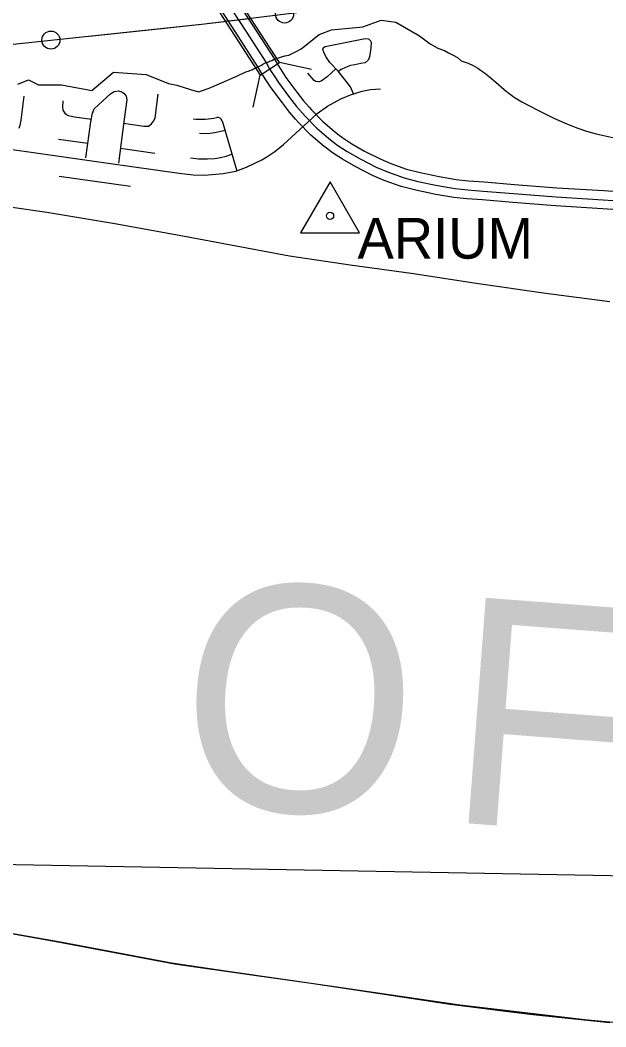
# Model space of a CAD drawing. Extents: x 1219626 to 1426462, y 456797 to 752399.
# Drawn here: x 1303926 to 1310402, y 504478 to 515601 of the extents above; entities that cross this region are included whole.
import ezdxf

# ---------------------------------------------------------------- set-up
doc = ezdxf.new("R2010")
doc.units = 0
for name, color, linetype in [('Bridges', 7, 'Continuous'), ('Coastal Waterway', 7, 'Continuous'), ('Culture Text', 7, 'Continuous'), ('Islands Coastal', 7, 'Continuous'), ('Lakes and Ponds', 7, 'Continuous'), ('Local Roads Paved', 7, 'Continuous'), ('Masks', 7, 'Continuous'), ('Narrow River Creek and Branch and Slough', 7, 'Continuous'), ('Ocean and Gulf Text', 7, 'Continuous'), ('Quad Borders', 7, 'Continuous'), ('Triangulation Station', 7, 'Continuous'), ('US Route Divided Highway Outline and Fill', 7, 'Continuous'), ('US Routes Highway Center Lines', 7, 'Continuous')]:
    doc.layers.add(name, color=color, linetype=linetype)

msp = doc.modelspace()

# ---------------------------------------------------------------- linework, layer by layer
at = {"layer": 'Bridges'}
for p, q in [((1306794, 515132), (1306266, 515946)), ((1306051, 515806), (1306579, 514993)), ((1306579, 514993), (1306794, 515132)), ((1307148, 515057), (1306794, 515132)), ((1306503, 514639), (1306579, 514993))]:
    msp.add_line(p, q, dxfattribs=at)
at = {"layer": 'Coastal Waterway'}
for centre in [(1306850, 515669), (1304266, 515380)]:
    msp.add_circle(centre, 99.8, dxfattribs=at)
at = {"layer": 'Islands Coastal'}
for points in [[(1306721, 515161), (1306725, 515163), (1306729, 515164), (1306732, 515166), (1306792, 515188), (1306854, 515205), (1306895, 515215), (1306976, 515253), (1307034, 515285), (1307231, 515442), (1307368, 515495), (1307714, 515527), (1307917, 515599), (1308080, 515580), (1308342, 515429), (1308459, 515338), (1308544, 515292), (1308616, 515266), (1308662, 515239), (1308714, 515213), (1308760, 515187), (1308802, 515153), (1308879, 515124), (1308933, 515099), (1308985, 515070), (1309017, 515049), (1309060, 515019), (1309114, 514976), (1309185, 514916), (1309278, 514835), (1309333, 514790), (1309398, 514743), (1309434, 514720), (1309473, 514698), (1309648, 514607), (1309825, 514519), (1309944, 514465), (1310013, 514436), (1310093, 514406), (1310186, 514375), (1310294, 514345), (1310528, 514293)], [(1303900, 514894), (1304018, 514940), (1304129, 514887), (1304384, 514887), (1304717, 514822), (1304959, 515025), (1305318, 514999)], [(1305318, 514999), (1305567, 514900), (1305658, 514881), (1305809, 514835), (1305897, 514810), (1305944, 514825), (1305994, 514843), (1306035, 514858), (1306074, 514874), (1306151, 514907), (1306302, 514973), (1306315, 514979), (1306328, 514985), (1306337, 514989)], [(1310444, 512488), (1309737, 512579), (1308992, 512689), (1308248, 512801), (1307576, 512895), (1306904, 512993), (1305723, 513215), (1304973, 513349), (1304222, 513477), (1303400, 513595), (1302575, 513681), (1301925, 513726), (1301276, 513770), (1300626, 513828), (1299976, 513885), (1298981, 513929), (1297950, 514054), (1297213, 514108), (1296475, 514127), (1295250, 514107)]]:
    msp.add_lwpolyline(points, dxfattribs=at)
msp.add_spline([(1306337, 514989), (1306398, 515018), (1306466, 515045), (1306547, 515080), (1306610, 515113), (1306671, 515141), (1306721, 515161)], degree=3, dxfattribs=at)
at = {"layer": 'Lakes and Ponds'}
msp.add_lwpolyline([(1295401, 506185), (1296469, 506202), (1296851, 506192), (1297213, 506166), (1298361, 506027), (1299485, 505977), (1299960, 505935), (1300692, 505871), (1301414, 505822), (1301920, 505786), (1302457, 505731), (1303025, 505649), (1303644, 505544), (1304326, 505422), (1305633, 505176), (1306486, 505052), (1307142, 504960), (1307856, 504853), (1308681, 504730), (1309560, 504617), (1310447, 504525)], dxfattribs=at)
at = {"layer": 'Local Roads Paved'}
for p, q in [((1307298, 515309), (1307741, 515400)), ((1307741, 515400), (1307776, 515394)), ((1307776, 515393), (1307794, 515379)), ((1307795, 515379), (1307807, 515357)), ((1307807, 515357), (1307805, 515293)), ((1307274, 515277), (1307281, 515298)), ((1307282, 515246), (1307274, 515276)), ((1307281, 515299), (1307297, 515309)), ((1307304, 515199), (1307282, 515246)), ((1307805, 515293), (1307790, 515194)), ((1307351, 515134), (1307304, 515199)), ((1307442, 515038), (1307351, 515133)), ((1307626, 515109), (1307577, 515100)), ((1307692, 515121), (1307626, 515109)), ((1307741, 515131), (1307692, 515121)), ((1307773, 515158), (1307741, 515131)), ((1307790, 515193), (1307773, 515159)), ((1307175, 514934), (1307108, 515016)), ((1307418, 515063), (1307322, 514976)), ((1307527, 514932), (1307443, 515038)), ((1307477, 515057), (1307445, 515034)), ((1307524, 515079), (1307477, 515057)), ((1307577, 515100), (1307524, 515079)), ((1307197, 514924), (1307175, 514933)), ((1307230, 514921), (1307197, 514924)), ((1307254, 514927), (1307230, 514921)), ((1307281, 514944), (1307254, 514928)), ((1307322, 514976), (1307281, 514944)), ((1307579, 514864), (1307527, 514932)), ((1304841, 514711), (1304925, 514786)), ((1304925, 514786), (1304965, 514812)), ((1304966, 514812), (1305013, 514820)), ((1305014, 514820), (1305049, 514810)), ((1305050, 514809), (1305076, 514792)), ((1305077, 514792), (1305099, 514761)), ((1305420, 514520), (1305453, 514782)), ((1307472, 514733), (1307580, 514776)), ((1307610, 514786), (1307579, 514864)), ((1307580, 514776), (1307709, 514818)), ((1307709, 514818), (1307799, 514835)), ((1307799, 514835), (1307909, 514842)), ((1303936, 514495), (1303971, 514760)), ((1304398, 514711), (1304395, 514639)), ((1304746, 514620), (1304841, 514711)), ((1305106, 514719), (1305090, 514612)), ((1305099, 514761), (1305106, 514719)), ((1307324, 514649), (1307472, 514733)), ((1304395, 514639), (1304399, 514607)), ((1304399, 514606), (1304422, 514575)), ((1304422, 514575), (1304446, 514553)), ((1304446, 514552), (1304475, 514544)), ((1304709, 514477), (1304725, 514573)), ((1304726, 514573), (1304746, 514620)), ((1305090, 514612), (1305076, 514508)), ((1307108, 514475), (1307209, 514568)), ((1307209, 514568), (1307324, 514649)), ((1303914, 514407), (1303926, 514442)), ((1303926, 514442), (1303936, 514495)), ((1304475, 514544), (1304527, 514533)), ((1304527, 514533), (1304714, 514508)), ((1304654, 514078), (1304709, 514477)), ((1305076, 514508), (1305012, 514019)), ((1305070, 514463), (1305294, 514429)), ((1305345, 514431), (1305379, 514454)), ((1305379, 514454), (1305402, 514485)), ((1305402, 514485), (1305420, 514519)), ((1306159, 514490), (1306321, 513936)), ((1306836, 514228), (1307108, 514475)), ((1305294, 514429), (1305344, 514431)), ((1305972, 514346), (1305908, 514349)), ((1306026, 514350), (1305972, 514346)), ((1306079, 514357), (1306026, 514350)), ((1306192, 514380), (1306079, 514357)), ((1304352, 514286), (1304676, 514241)), ((1306741, 514150), (1306836, 514228)), ((1305034, 514188), (1305417, 514133)), ((1306205, 514099), (1306268, 514119)), ((1306654, 514091), (1306741, 514150)), ((1305808, 514079), (1305898, 514068)), ((1305898, 514068), (1305997, 514067)), ((1305997, 514067), (1306078, 514074)), ((1306078, 514074), (1306142, 514085)), ((1306142, 514085), (1306205, 514099)), ((1306429, 513976), (1306598, 514058)), ((1306598, 514058), (1306654, 514091)), ((1305686, 513909), (1305838, 513891)), ((1305838, 513891), (1305965, 513887)), ((1305966, 513887), (1306170, 513905)), ((1306170, 513905), (1306309, 513931)), ((1306309, 513931), (1306429, 513976)), ((1304357, 513878), (1305145, 513766))]:
    msp.add_line(p, q, dxfattribs=at)
msp.add_lwpolyline([(1302604, 514347), (1303628, 514203), (1304255, 514114), (1304901, 514022), (1305686, 513909)], dxfattribs=at)
for centre, radius, start, end in [((1307741, 515399), 1, 78.9965, 101.5737), ((1307776, 515393), 1, 51.7098, 78.9965), ((1307794, 515378), 1, 29.4759, 51.7098), ((1307806, 515357), 1, 358.2643, 29.4759), ((1307275, 515277), 1, 163.0725, 194.0362), ((1307282, 515298), 1, 122.9052, 163.0725), ((1307283, 515246), 1, 194.0362, 205.6022), ((1307298, 515309), 1, 101.5737, 122.9052), ((1307804, 515293), 1, 351.1703, 358.2643), ((1307305, 515200), 1, 205.6022, 215.2176), ((1307351, 515134), 1, 215.2176, 223.8188), ((1307626, 515108), 1, 100.008, 101.0937), ((1307692, 515122), 1, 280.008, 281.0937), ((1307741, 515132), 1, 281.0937, 311.3086), ((1307772, 515159), 1, 311.3086, 334.7223), ((1307789, 515194), 1, 334.7223, 351.1703), ((1307442, 515037), 1, 38.5956, 43.8188), ((1307478, 515056), 1, 115.6022, 125.2176), ((1307524, 515078), 1, 110.8978, 115.6022), ((1307577, 515099), 1, 101.0937, 110.8978), ((1307175, 514934), 1, 218.741, 246.5014), ((1307197, 514925), 1, 246.5014, 264.9575), ((1307230, 514922), 1, 264.9575, 285.6422), ((1307254, 514928), 1, 285.6422, 301.2637), ((1307280, 514945), 1, 301.2637, 308.1572), ((1307321, 514977), 1, 308.1572, 312.2073), ((1307526, 514932), 1, 37.2553, 38.5956), ((1304925, 514786), 1, 122.7352, 131.8779), ((1304966, 514812), 1, 99.0903, 122.7352), ((1305014, 514819), 1, 73.4429, 99.0903), ((1305049, 514809), 1, 57.2648, 73.4429), ((1305076, 514791), 1, 35.7067, 57.2648), ((1307578, 514863), 1, 22.1094, 37.2553), ((1307581, 514775), 1, 107.9164, 111.8896), ((1307709, 514817), 1, 100.9541, 107.9164), ((1307799, 514834), 1, 93.5138, 100.9541), ((1304841, 514710), 1, 131.8779, 133.8065), ((1305098, 514761), 1, 10.3048, 35.7067), ((1305105, 514719), 1, 351.2147, 10.3048), ((1307472, 514732), 1, 111.8896, 119.6237), ((1304396, 514639), 1, 177.6785, 186.7098), ((1304400, 514607), 1, 186.7098, 216.0274), ((1304423, 514575), 1, 216.0274, 227.3859), ((1304447, 514553), 1, 227.3859, 253.3008), ((1304726, 514572), 1, 156.8014, 170.2564), ((1304747, 514619), 1, 133.8065, 156.8014), ((1305091, 514612), 1, 171.2147, 172.0928), ((1307210, 514568), 1, 124.895, 132.7094), ((1307325, 514648), 1, 119.6237, 124.895), ((1303925, 514442), 1, 342.0309, 349.6952), ((1303935, 514495), 1, 349.6952, 352.3095), ((1304475, 514545), 1, 253.3008, 258.4862), ((1304527, 514534), 1, 258.4862, 262.3853), ((1304710, 514477), 1, 170.2564, 172.142), ((1305077, 514508), 1, 172.0928, 172.5686), ((1305378, 514454), 1, 303.6901, 323.1301), ((1305401, 514485), 1, 323.1301, 333.4349), ((1305419, 514520), 1, 333.4349, 352.849), ((1305929, 515280), 774, 263.4571, 282.8081), ((1306111, 514476), 50, 16.287, 102.8081), ((1307108, 514476), 1, 312.2332, 312.7094), ((1305294, 514430), 1, 261.2926, 272.2026), ((1305344, 514432), 1, 272.2026, 303.6901), ((1305972, 514347), 1, 267.3974, 274.0856), ((1306026, 514351), 1, 274.0856, 277.2532), ((1306079, 514358), 1, 277.2532, 281.3099), ((1306835, 514229), 1, 309.5748, 312.2332), ((1306740, 514150), 1, 304.1285, 309.5748), ((1305898, 514069), 1, 263.2544, 269.4383), ((1305997, 514068), 1, 269.4383, 274.7636), ((1306078, 514075), 1, 274.7636, 280.3048), ((1306142, 514086), 1, 280.3048, 282.1549), ((1306205, 514100), 1, 282.1549, 288.0834), ((1306597, 514059), 1, 295.9065, 300.3791), ((1306653, 514092), 1, 300.3791, 304.1285), ((1305686, 513910), 1, 261.8008, 263.0997), ((1305838, 513892), 1, 263.0997, 268.2643), ((1305966, 513888), 1, 268.2643, 275.1455), ((1306169, 513906), 1, 275.1455, 280.6197), ((1306309, 513932), 1, 280.6197, 290.3532), ((1306428, 513977), 1, 290.3532, 295.9065)]:
    msp.add_arc(centre, radius, start, end, dxfattribs=at)
at = {"layer": 'Masks'}
msp.add_lwpolyline([(1311011, 504478), (1310197, 504551), (1308788, 504717), (1307376, 504925), (1306223, 505090), (1305599, 505182), (1304392, 505409), (1303194, 505620), (1302320, 505745), (1301424, 505821), (1300610, 505878), (1299904, 505940), (1299254, 505987), (1298522, 506020), (1298000, 506070), (1297282, 506157), (1296851, 506192), (1294781, 506176)], dxfattribs=at)
at = {"layer": 'Narrow River Creek and Branch and Slough'}
for p, q in [((1305965, 515560), (1307976, 515808)), ((1303273, 515275), (1305965, 515560))]:
    msp.add_line(p, q, dxfattribs=at)
for points in [[(1305559, 515517), (1305965, 515560), (1306428, 515617)], [(1304688, 515425), (1305559, 515517)]]:
    msp.add_lwpolyline(points, dxfattribs=at)
at = {"layer": 'Quad Borders'}
msp.add_line((1298448, 506369), (1337861, 505656), dxfattribs=at)
at = {"layer": 'Triangulation Station'}
msp.add_lwpolyline([(1307352, 513815), (1307027, 513252), (1307677, 513252)], close=True, dxfattribs=at)
msp.add_circle((1307352, 513439), 40, dxfattribs=at)
at = {"layer": 'US Route Divided Highway Outline and Fill'}
for points in [[(1306282, 515878), (1306504, 515533), (1306733, 515177), (1306774, 515107), (1306825, 515027), (1306863, 514969), (1306985, 514807), (1307058, 514711), (1307120, 514640), (1307149, 514609), (1307274, 514481), (1307398, 514375), (1307437, 514343), (1307495, 514299), (1307594, 514236), (1307733, 514155), (1307906, 514068), (1308023, 514017), (1308199, 513955), (1308347, 513916), (1308558, 513873), (1308748, 513839), (1308884, 513826), (1309055, 513813), (1309390, 513786), (1309858, 513749), (1310378, 513717), (1311058, 513670)], [(1311044, 513471), (1310365, 513517), (1309844, 513550), (1309374, 513587), (1309039, 513614), (1308866, 513627), (1308721, 513641), (1308521, 513676), (1308302, 513721), (1308140, 513764), (1307951, 513831), (1307821, 513886), (1307638, 513979), (1307490, 514065), (1307381, 514135), (1307314, 514186), (1307270, 514221), (1307138, 514335), (1307004, 514471), (1306971, 514506), (1306904, 514584), (1306825, 514686), (1306700, 514854), (1306657, 514918), (1306602, 515003), (1306562, 515073), (1306336, 515424), (1306115, 515767)]]:
    msp.add_lwpolyline(points, dxfattribs=at)
at = {"layer": 'US Routes Highway Center Lines'}
msp.add_lwpolyline([(1306198, 515823), (1306420, 515479), (1306648, 515125), (1306688, 515055), (1306741, 514973), (1306782, 514911), (1306905, 514747), (1306981, 514648), (1307046, 514573), (1307077, 514540), (1307206, 514408), (1307334, 514298), (1307376, 514265), (1307438, 514217), (1307542, 514150), (1307685, 514067), (1307864, 513977), (1307987, 513924), (1308170, 513860), (1308324, 513818), (1308539, 513774), (1308735, 513740), (1308875, 513726), (1309047, 513713), (1309382, 513686), (1309851, 513649), (1310372, 513617), (1311051, 513570)], dxfattribs=at)

# ---------------------------------------------------------------- texts
at = {"layer": 'Culture Text'}
msp.add_text('ARIUM', height=450, rotation=0.0003, dxfattribs=at).set_placement((1307656, 512966))
at = {"layer": 'Ocean and Gulf Text'}
for s, rotation, p in [('O', 356.4942, (1305644, 506933)), ('F', 355.6346, (1308610, 506747))]:
    msp.add_text(s, height=2500, rotation=rotation, dxfattribs=at).set_placement(p)

doc.saveas('drawing.dxf')
